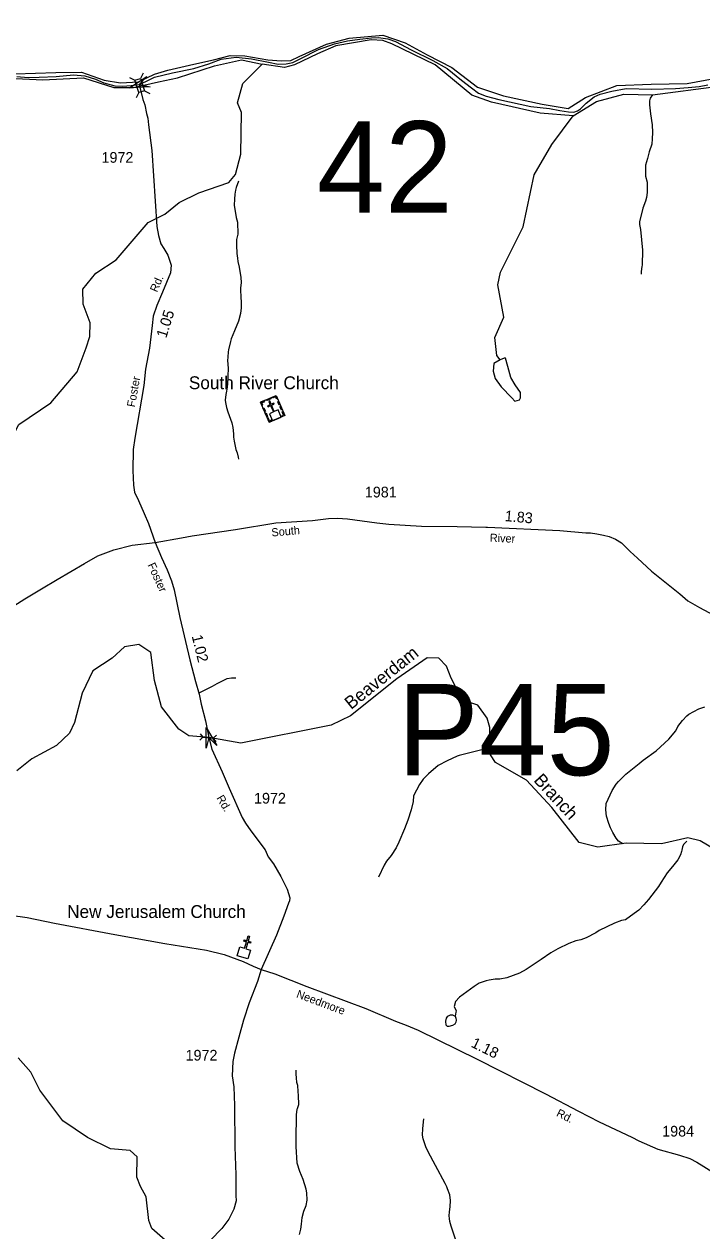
# Model space of a CAD drawing. Extents: x 1473865 to 1648260, y 639067 to 773536.
# Drawn here: x 1506875 to 1514783, y 753147 to 767239 of the extents above; entities that cross this region are included whole.
import ezdxf

# ---------------------------------------------------------------- set-up
doc = ezdxf.new("R2010")
doc.units = 0
for name, color, linetype in [('Exist Boundary Political CountyLine', 7, 'Continuous'), ('Exist Cultural Church CELL', 7, 'Continuous'), ('Exist Cultural Church Label', 7, 'Continuous'), ('Exist Cultural Church with Cemetery CELL', 7, 'Continuous'), ('Exist Cultural Church with Cemetery Label', 7, 'Continuous'), ('Exist Hydrographic Creek Single Shore', 7, 'Continuous'), ('Exist Hydrographic Creek Single Shore Label', 7, 'Continuous'), ('Exist Hydrographic Misc Water Feature', 7, 'Continuous'), ('Exist Hydrographic River Shore', 7, 'Continuous'), ('Exist Road Non-System Type 51', 7, 'Continuous'), ('Exist Road Secondary Mileage Hundredths English Label', 7, 'Continuous'), ('Exist Road Secondary Structure Pipe Attributed CELL', 7, 'Continuous'), ('Exist Road Secondary Structure Pipe CELL', 7, 'Continuous'), ('Exist Road Secondary Structure Pipe Number Label', 7, 'Continuous'), ('Exist Road Secondary Structure Standard Bridge Attributed CELL', 7, 'Continuous'), ('Exist Road Secondary Structure Standard Bridge CELL', 7, 'Continuous'), ('Exist Road Secondary Structure Standard Bridge Number Label', 7, 'Continuous'), ('Exist Road Secondary Type 51 Attributed', 7, 'Continuous'), ('Exist Road Secondary Type 51 Label', 7, 'Continuous'), ('Exist Road Secondary Type 51 Number Label', 7, 'Continuous')]:
    doc.layers.add(name, color=color, linetype=linetype)

msp = doc.modelspace()

# ---------------------------------------------------------------- linework, layer by layer
at = {"layer": 'Exist Boundary Political CountyLine'}
msp.add_lwpolyline([(1506789, 766627), (1506922, 766616), (1507051, 766620), (1507248, 766627), (1507451, 766646), (1507584, 766635), (1507709, 766597), (1507804, 766552), (1507933, 766517), (1508024, 766514), (1508123, 766521), (1508218, 766533), (1508301, 766574), (1508396, 766620), (1508605, 766669), (1508857, 766722), (1509032, 766776), (1509176, 766829), (1509351, 766851), (1509529, 766832), (1509726, 766795), (1509840, 766772), (1509931, 766776), (1510011, 766791), (1510102, 766836), (1510311, 766943), (1510495, 767007), (1510650, 767045), (1510794, 767064), (1510927, 767079), (1511011, 767083), (1511121, 767068), (1511208, 767034), (1511390, 766939), (1511643, 766813), (1511813, 766722), (1511977, 766586), (1512094, 766495), (1512178, 766434), (1512265, 766396), (1512413, 766358), (1512787, 766278), (1513007, 766252), (1513128, 766229), (1513227, 766214), (1513288, 766210), (1513333, 766225), (1513367, 766248), (1513432, 766316), (1513527, 766388), (1513595, 766419), (1513732, 766457), (1513902, 766487), (1514198, 766479), (1514477, 766487), (1514622, 766498), (1514751, 766510), (1514853, 766529)], dxfattribs=at)
at = {"layer": 'Exist Cultural Church CELL'}
msp.add_lwpolyline([(1509392, 756463), (1509447, 756447), (1509469, 756520), (1509438, 756529), (1509443, 756544), (1509474, 756535), (1509491, 756593), (1509506, 756588), (1509489, 756530), (1509519, 756521), (1509515, 756506), (1509484, 756515), (1509462, 756442), (1509517, 756425), (1509486, 756323), (1509361, 756361)], close=True, dxfattribs=at)
at = {"layer": 'Exist Cultural Church with Cemetery CELL'}
for points in [[(1509633, 762824), (1509816, 762902), (1509916, 762668), (1509733, 762590)], [(1509833, 762862), (1509823, 762858), (1509810, 762887), (1509773, 762871), (1509768, 762882), (1509816, 762902)], [(1509650, 762784), (1509661, 762788), (1509648, 762818), (1509685, 762834), (1509681, 762844), (1509633, 762824)], [(1509679, 762716), (1509662, 762756), (1509673, 762760), (1509690, 762720)], [(1509701, 762853), (1509749, 762873), (1509753, 762863), (1509706, 762842)], [(1509773, 762607), (1509876, 762651), (1509840, 762734), (1509794, 762714), (1509762, 762789), (1509792, 762802), (1509788, 762812), (1509757, 762799), (1509741, 762838), (1509730, 762833), (1509747, 762795), (1509716, 762781), (1509721, 762771), (1509751, 762784), (1509783, 762710), (1509737, 762690)], [(1509852, 762791), (1509834, 762830), (1509845, 762835), (1509862, 762795)], [(1509877, 762730), (1509860, 762770), (1509871, 762774), (1509888, 762734)], [(1509706, 762654), (1509689, 762694), (1509699, 762698), (1509716, 762658)], [(1509764, 762603), (1509759, 762613), (1509739, 762605), (1509723, 762642), (1509713, 762637), (1509733, 762590)], [(1509886, 762655), (1509881, 762666), (1509902, 762674), (1509886, 762711), (1509896, 762716), (1509916, 762668)]]:
    msp.add_lwpolyline(points, close=True, dxfattribs=at)
at = {"layer": 'Exist Hydrographic Creek Single Shore'}
for points in [[(1515174, 757459), (1514762, 757700), (1514620, 757736), (1514311, 757667), (1513902, 757675), (1513568, 757629), (1513352, 757683), (1513034, 758090), (1512739, 758411), (1512376, 758615), (1512319, 758708), (1512308, 759027), (1512277, 759136), (1512171, 759286), (1511988, 759348), (1511859, 759600), (1511803, 759743), (1511713, 759836), (1511580, 759839), (1511226, 759594), (1510685, 759161), (1510458, 759051), (1509404, 758842), (1509032, 758909), (1508796, 758927), (1508681, 759005), (1508477, 759268), (1508398, 759575), (1508354, 759901), (1508214, 759996), (1508047, 759966), (1507903, 759835), (1507675, 759688), (1507553, 759425), (1507464, 759085), (1507405, 758958), (1507252, 758814), (1506965, 758659), (1506789, 758521)], [(1508712, 752870), (1508364, 753175), (1508332, 753267), (1508299, 753543), (1508231, 753667), (1508191, 753776), (1508195, 754012), (1508113, 754086), (1507881, 754107), (1507616, 754237), (1507328, 754433), (1507058, 754790), (1506953, 754999), (1506806, 755169)]]:
    msp.add_lwpolyline(points, dxfattribs=at)
at = {"layer": 'Exist Hydrographic Misc Water Feature'}
for points in [[(1506261, 761312), (1506419, 761795), (1506815, 762565), (1507187, 762816), (1507493, 763178), (1507598, 763458), (1507642, 763592), (1507645, 763749), (1507565, 763968), (1507560, 764142), (1507713, 764332), (1507949, 764485), (1508323, 764921), (1508516, 765018), (1508686, 765156), (1508913, 765270), (1509265, 765391), (1509341, 765481), (1509404, 765719), (1509412, 766205), (1509364, 766321), (1509426, 766546), (1509652, 766770)], [(1514208, 766414), (1514181, 766376), (1514172, 766344), (1514171, 766297), (1514186, 766192), (1514204, 766064), (1514206, 765972), (1514205, 765900), (1514200, 765836), (1514170, 765749), (1514149, 765671), (1514127, 765591), (1514126, 765487), (1514127, 765463), (1514144, 765395), (1514147, 765340), (1514146, 765271), (1514137, 765215), (1514124, 765171), (1514095, 765091), (1514056, 764932), (1514056, 764900), (1514067, 764840), (1514081, 764720), (1514091, 764599), (1514088, 764423), (1514083, 764410), (1514076, 764351), (1514076, 764319)], [(1512431, 763318), (1512390, 763368), (1512369, 763578), (1512473, 763816), (1512404, 764195), (1512432, 764342), (1512699, 764872), (1512826, 765480), (1513032, 765833), (1513282, 766166)], [(1509378, 765404), (1509351, 765332), (1509342, 765300), (1509338, 765277), (1509333, 765252), (1509329, 765196), (1509327, 765124), (1509349, 764982), (1509366, 764927), (1509367, 764785), (1509354, 764722), (1509353, 764658), (1509356, 764562), (1509363, 764506), (1509370, 764465), (1509385, 764401), (1509403, 764281), (1509406, 764221), (1509401, 764157), (1509403, 764029), (1509406, 764012), (1509407, 763925), (1509400, 763861), (1509378, 763769), (1509328, 763658), (1509291, 763563), (1509282, 763531), (1509261, 763437), (1509256, 763413), (1509251, 763351), (1509248, 763309), (1509257, 763221), (1509250, 763033), (1509241, 762977), (1509236, 762953), (1509228, 762913), (1509222, 762849), (1509226, 762820), (1509237, 762761), (1509252, 762712), (1509298, 762584), (1509309, 762530), (1509318, 762456), (1509317, 762416), (1509324, 762367), (1509347, 762271), (1509362, 762231), (1509373, 762182), (1509375, 762158)], [(1512431, 763318), (1512356, 763277), (1512350, 763186), (1512373, 763100), (1512441, 763003), (1512565, 762876), (1512601, 762837), (1512654, 762852), (1512669, 762876), (1512666, 762938), (1512604, 763026), (1512556, 763112), (1512521, 763242), (1512494, 763339), (1512477, 763339), (1512431, 763318)], [(1513863, 757668), (1513809, 757699), (1513782, 757732), (1513743, 757798), (1513718, 757854), (1513698, 757903), (1513672, 757991), (1513663, 758065), (1513666, 758139), (1513735, 758290), (1513784, 758362), (1513809, 758393), (1513896, 758480), (1514051, 758605), (1514099, 758644), (1514251, 758754), (1514398, 758889), (1514481, 758988), (1514504, 759036), (1514557, 759107), (1514608, 759162), (1514633, 759182), (1514748, 759242), (1514820, 759265)], [(1512354, 758748), (1512321, 758765), (1512297, 758769), (1512241, 758766), (1512216, 758763), (1512184, 758755), (1511951, 758697), (1511927, 758690), (1511810, 758635), (1511707, 758581), (1511595, 758483), (1511571, 758461), (1511530, 758422), (1511487, 758359), (1511419, 758226), (1511414, 758160), (1511392, 758065), (1511354, 757945), (1511312, 757841), (1511246, 757688), (1511215, 757621), (1511157, 757530), (1511102, 757463), (1511075, 757417), (1511011, 757279)], [(1514610, 757699), (1514569, 757658), (1514556, 757632), (1514548, 757592), (1514547, 757577), (1514535, 757537), (1514504, 757481), (1514440, 757404), (1514379, 757327), (1514342, 757275), (1514309, 757218), (1514276, 757167), (1514160, 757016), (1514107, 756954), (1514047, 756892), (1513995, 756852), (1513893, 756781), (1513845, 756770), (1513765, 756739), (1513587, 756654), (1513547, 756627), (1513434, 756571), (1513373, 756544), (1513311, 756533), (1513232, 756502), (1513103, 756440), (1513023, 756395), (1512909, 756318), (1512735, 756201), (1512654, 756158), (1512509, 756104), (1512427, 756087), (1512373, 756088), (1512301, 756076), (1512265, 756068), (1512208, 756049), (1512184, 756038), (1512127, 756001), (1511957, 755875), (1511908, 755826), (1511895, 755766), (1511915, 755718), (1511912, 755702), (1511906, 755656)], [(1511906, 755656), (1511913, 755632), (1511917, 755608), (1511912, 755584), (1511902, 755562), (1511872, 755544), (1511831, 755534), (1511815, 755534), (1511798, 755548), (1511796, 755598), (1511805, 755630), (1511819, 755654), (1511842, 755667), (1511852, 755669), (1511874, 755669), (1511906, 755656)], [(1510087, 753104), (1510104, 753168), (1510113, 753224), (1510119, 753303), (1510140, 753379), (1510165, 753445), (1510176, 753505), (1510175, 753593), (1510168, 753633), (1510132, 753746), (1510092, 753840), (1510063, 753939), (1510051, 754131), (1510048, 754211), (1510053, 754503), (1510062, 754569), (1510066, 754575), (1510079, 754623), (1510077, 754727), (1510074, 754775), (1510067, 754843), (1510059, 754881), (1510052, 754935), (1510049, 754976), (1510048, 755023)], [(1511926, 753004), (1511858, 753202), (1511843, 753258), (1511839, 753290), (1511836, 753322), (1511837, 753371), (1511848, 753430), (1511851, 753502), (1511844, 753567), (1511817, 753639), (1511808, 753663), (1511790, 753700), (1511674, 753910), (1511588, 754069), (1511561, 754128), (1511531, 754224), (1511525, 754264), (1511527, 754344), (1511541, 754456)]]:
    msp.add_lwpolyline(points, dxfattribs=at)
at = {"layer": 'Exist Hydrographic River Shore'}
for points in [[(1504594, 767239), (1504699, 767177), (1505106, 767188), (1505560, 767075), (1506083, 766889), (1506700, 766607), (1507095, 766589), (1507569, 766610), (1507923, 766499), (1508151, 766497), (1508444, 766563), (1508666, 766613), (1509096, 766752), (1509410, 766822), (1509652, 766770)], [(1508208, 766565), (1508395, 766654), (1508553, 766702), (1508856, 766770), (1509086, 766823), (1509281, 766873), (1509452, 766870), (1509720, 766820), (1509880, 766809), (1509989, 766814), (1510086, 766860), (1510402, 767006), (1510667, 767074), (1511060, 767111), (1511320, 767022), (1511580, 766880), (1511864, 766734), (1512164, 766502), (1512469, 766402), (1512922, 766305), (1513223, 766253), (1513424, 766382), (1513791, 766522), (1514192, 766538), (1514614, 766546), (1515095, 766634)], [(1513282, 766166), (1512896, 766199), (1512328, 766327), (1512100, 766411), (1511672, 766764), (1511167, 767010), (1511059, 767046), (1510926, 767054), (1510513, 766986), (1510298, 766892), (1510029, 766762), (1509912, 766731), (1509652, 766770)], [(1506769, 766659), (1507245, 766674), (1507546, 766678), (1507807, 766585), (1507999, 766553), (1508208, 766565)], [(1513282, 766166), (1513555, 766335), (1513872, 766419), (1514208, 766414), (1514981, 766515)]]:
    msp.add_lwpolyline(points, dxfattribs=at)
at = {"layer": 'Exist Road Non-System Type 51'}
msp.add_lwpolyline([(1508927, 759434), (1509074, 759507), (1509127, 759538), (1509246, 759598), (1509294, 759606), (1509344, 759607)], dxfattribs=at)
at = {"layer": 'Exist Road Secondary Structure Pipe Attributed CELL'}
msp.add_lwpolyline([(1509000, 758783), (1509001, 759027), (1509122, 758815), (1509032, 758909)], close=True, dxfattribs=at)
at = {"layer": 'Exist Road Secondary Structure Pipe CELL'}
for p, q in [((1508931, 758952), (1508962, 758912)), ((1508924, 758879), (1508962, 758912)), ((1508962, 758912), (1509082, 758901)), ((1509121, 758934), (1509082, 758901)), ((1509114, 758861), (1509082, 758901))]:
    msp.add_line(p, q, dxfattribs=at)
at = {"layer": 'Exist Road Secondary Structure Standard Bridge Attributed CELL'}
msp.add_lwpolyline([(1508346, 766508), (1508103, 766495), (1508307, 766628), (1508218, 766533)], close=True, dxfattribs=at)
at = {"layer": 'Exist Road Secondary Structure Standard Bridge CELL'}
for p, q in [((1508103, 766614), (1508165, 766583)), ((1508263, 766666), (1508232, 766605)), ((1508213, 766440), (1508182, 766378)), ((1508278, 766461), (1508340, 766430))]:
    msp.add_line(p, q, dxfattribs=at)
msp.add_lwpolyline([(1508232, 766605), (1508279, 766461), (1508212, 766439), (1508165, 766583)], close=True, dxfattribs=at)
at = {"layer": 'Exist Road Secondary Type 51 Attributed'}
for points in [[(1508218, 766533), (1508262, 766358), (1508282, 766295), (1508301, 766196), (1508317, 766142), (1508326, 766062), (1508366, 765763), (1508425, 764875), (1508441, 764771), (1508470, 764674), (1508505, 764620), (1508552, 764539), (1508577, 764470), (1508592, 764423), (1508583, 764336), (1508489, 764108), (1508422, 763954), (1508381, 763829), (1508369, 763719), (1508336, 763456), (1508292, 763209), (1508270, 763018), (1508167, 762403), (1508146, 762272), (1508142, 762028), (1508152, 761856), (1508164, 761775), (1508208, 761675), (1508274, 761526), (1508328, 761407), (1508405, 761186)], [(1508405, 761186), (1508712, 761239), (1508835, 761262), (1509341, 761338), (1509811, 761414), (1510240, 761444), (1510428, 761464), (1510532, 761468), (1510647, 761461), (1510992, 761415), (1511130, 761398), (1511512, 761375), (1511929, 761371), (1512263, 761366), (1512283, 761365), (1513126, 761325), (1513428, 761298), (1513484, 761298), (1513557, 761285), (1513637, 761272), (1513703, 761257), (1513777, 761226), (1513846, 761180), (1513946, 761080), (1514032, 761001), (1514197, 760851), (1514526, 760587), (1514618, 760504), (1514755, 760426), (1514924, 760337)], [(1504688, 759984), (1504820, 759985), (1504944, 759985), (1505025, 759989), (1505098, 759993), (1505261, 760032), (1505376, 760053), (1505681, 760134), (1505708, 760142), (1506159, 760260), (1506345, 760309), (1506626, 760394), (1506754, 760446), (1506882, 760527), (1507078, 760646), (1507260, 760752), (1507581, 760941), (1507735, 761029), (1507920, 761101), (1508136, 761156), (1508405, 761186)], [(1508405, 761186), (1508479, 761011), (1508545, 760866), (1508593, 760737), (1508627, 760631), (1508692, 760309), (1508809, 759817), (1508875, 759564), (1508917, 759416), (1508941, 759297), (1508992, 759104), (1509032, 758909)], [(1509032, 758909), (1509067, 758771), (1509184, 758509), (1509267, 758316), (1509421, 757976), (1509460, 757909), (1509521, 757818), (1509689, 757596), (1509724, 757516), (1509783, 757433), (1509869, 757284), (1509944, 757136), (1509974, 757037), (1509971, 757002), (1509960, 756973), (1509906, 756821), (1509820, 756602), (1509641, 756201)], [(1506717, 756834), (1506911, 756806), (1507229, 756742), (1507932, 756607), (1508515, 756503), (1509002, 756427), (1509208, 756374), (1509429, 756291), (1509549, 756240), (1509641, 756201)], [(1509641, 756201), (1509598, 756061), (1509502, 755810), (1509436, 755608), (1509379, 755410), (1509328, 755223), (1509310, 755127), (1509304, 754958), (1509321, 754828), (1509328, 754613), (1509335, 754130), (1509346, 753803), (1509345, 753711), (1509347, 753561), (1509350, 753497), (1509322, 753401), (1509264, 753284), (1509182, 753176), (1509048, 753038)], [(1509641, 756201), (1509799, 756147), (1510175, 756001), (1510863, 755744), (1511208, 755596), (1511333, 755550), (1511474, 755490), (1512163, 755154), (1512958, 754746), (1513345, 754545), (1513587, 754421), (1513968, 754240), (1514047, 754198), (1514269, 754102), (1514523, 754033), (1514644, 753994), (1514725, 753948), (1515194, 753656), (1515248, 753630), (1515293, 753603)]]:
    msp.add_lwpolyline(points, dxfattribs=at)

# ---------------------------------------------------------------- texts
at = {"layer": 'Exist Cultural Church Label'}
msp.add_text('New Jerusalem Church', height=150, dxfattribs=at).set_placement((1507377, 756801))
at = {"layer": 'Exist Cultural Church with Cemetery Label'}
msp.add_text('South River Church', height=150, dxfattribs=at).set_placement((1508797, 762976))
at = {"layer": 'Exist Hydrographic Creek Single Shore Label'}
for s, rotation, p in [('Beaverdam', 38.6247, (1510690, 759229)), ('Branch', 312.5746, (1512813, 758403))]:
    msp.add_text(s, height=150, rotation=rotation, dxfattribs=at).set_placement(p)
at = {"layer": 'Exist Road Secondary Mileage Hundredths English Label'}
for s, rotation, p in [('1.05', 72.7152, (1508533, 763566)), ('1.83', 354.9717, (1512480, 761436)), ('1.02', 283.6639, (1508830, 760092)), ('1.18', 333.546, (1512081, 755301))]:
    msp.add_text(s, height=125, rotation=rotation, dxfattribs=at).set_placement(p)
at = {"layer": 'Exist Road Secondary Structure Pipe Number Label'}
msp.add_text('P45', height=1066.3, dxfattribs=at).set_placement((1511229, 758468))
at = {"layer": 'Exist Road Secondary Structure Standard Bridge Number Label'}
msp.add_text('42', height=1066.3, dxfattribs=at).set_placement((1510292, 765039))
at = {"layer": 'Exist Road Secondary Type 51 Label'}
for s, rotation, p in [('Rd.', 66.5901, (1508426, 764101)), ('Foster', 79.7556, (1508166, 762761)), ('South', 5.0275, (1509765, 761255)), ('River', 357.4889, (1512307, 761195)), ('Foster', 294.3938, (1508313, 760924)), ('Rd.', 300.65, (1509116, 758202)), ('Needmore', 339.495, (1510044, 755876)), ('Rd.', 333.546, (1513078, 754492))]:
    msp.add_text(s, height=95, rotation=rotation, dxfattribs=at).set_placement(p)
at = {"layer": 'Exist Road Secondary Type 51 Number Label'}
for s, p in [('1972', (1507778, 765620)), ('1981', (1510851, 761712)), ('1972', (1509558, 758137)), ('1972', (1508759, 755136)), ('1984', (1514321, 754249))]:
    msp.add_text(s, height=125, dxfattribs=at).set_placement(p)

doc.saveas('drawing.dxf')
